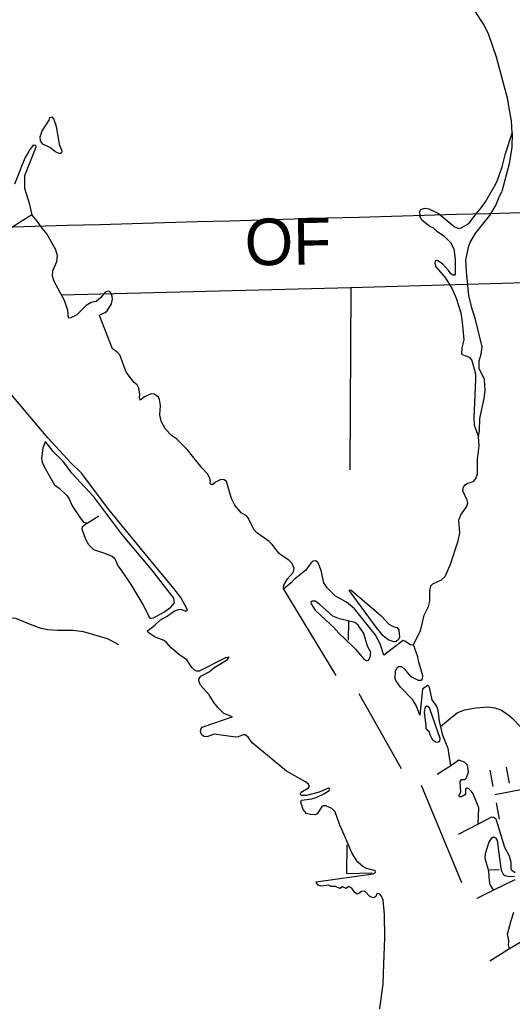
# Model space of a CAD drawing. Extents: x -19 to 366, y -4 to 359.
# Drawn here: x 161.496 to 162.341, y 181.843 to 183.524 of the extents above; entities that cross this region are included whole.
import ezdxf

# ---------------------------------------------------------------- set-up
doc = ezdxf.new("R2010")
doc.units = 0
for name, color, linetype in [('Level 29', 7, 'Continuous'), ('Level 32', 7, 'Continuous'), ('Level 35', 7, 'Continuous'), ('Level 5', 7, 'Continuous'), ('Level 60', 7, 'Continuous'), ('Level 63', 7, 'Continuous'), ('Level 9', 7, 'Continuous')]:
    doc.layers.add(name, color=color, linetype=linetype)

msp = doc.modelspace()

# ---------------------------------------------------------------- linework, layer by layer
at = {"layer": 'Level 29'}
for p, q in [((162.3365, 182.2163), (162.331, 182.2442)), ((162.3086, 182.2109), (162.3031, 182.2388)), ((162.3194, 182.1551), (162.314, 182.183))]:
    msp.add_line(p, q, dxfattribs=at)
msp.add_lwpolyline([(162.3113, 182.197), (162.4572, 182.2254)], dxfattribs=at)
at = {"layer": 'Level 32'}
for points in [[(161.6517, 182.4615), (161.647, 182.4639), (161.6234, 182.4707), (161.6062, 182.4759), (161.5878, 182.4779), (161.5616, 182.4782), (161.545, 182.4795), (161.5336, 182.4814), (161.5105, 182.4899), (161.4897, 182.4989), (161.4662, 182.5005), (161.4312, 182.5069), (161.4132, 182.5007), (161.4015, 182.4912), (161.3914, 182.4846), (161.3789, 182.4831), (161.3685, 182.4873), (161.3642, 182.4881)], [(161.6667, 182.4537), (161.6517, 182.4615)]]:
    msp.add_lwpolyline(points, dxfattribs=at)
at = {"layer": 'Level 35'}
for points in [[(162.3408, 183.3299), (162.3398, 183.3511), (162.3357, 183.3731), (162.3333, 183.3878), (162.3143, 183.4604), (162.3003, 183.4999), (162.292, 183.5167), (162.2735, 183.5455), (162.2422, 183.5821), (162.2374, 183.5869)], [(161.5629, 183.3183), (161.5644, 183.3111), (161.5686, 183.3), (161.5681, 183.2964), (161.5653, 183.2948), (161.5581, 183.2983), (161.5482, 183.3057), (161.536, 183.3109), (161.5324, 183.3171), (161.5319, 183.3235), (161.5351, 183.3342), (161.5419, 183.3445), (161.5472, 183.3524), (161.5484, 183.3568), (161.5516, 183.3582), (161.5547, 183.3546), (161.558, 183.3456), (161.5588, 183.3414)], [(161.5588, 183.3414), (161.5629, 183.3183)], [(162.3129, 183.2434), (162.316, 183.2494), (162.3237, 183.2722), (162.3298, 183.2949), (162.3408, 183.3299), (162.3405, 183.3063), (162.3359, 183.2777), (162.3234, 183.2298)], [(162.2484, 183.1666), (162.2538, 183.1678), (162.2667, 183.1755), (162.279, 183.1921), (162.2879, 183.202), (162.295, 183.2124), (162.3129, 183.2434)], [(162.3135, 183.2075), (162.3175, 183.218), (162.3234, 183.2298)], [(162.2484, 183.1666), (162.2414, 183.1697), (162.2142, 183.1924), (162.1986, 183.1997), (162.1904, 183.2011), (162.184, 183.1988), (162.1823, 183.1953), (162.1826, 183.1868), (162.1855, 183.1819), (162.2006, 183.1703), (162.2054, 183.168), (162.2111, 183.1628), (162.2241, 183.1536), (162.2354, 183.1429), (162.2412, 183.1317), (162.2433, 183.1139), (162.2434, 183.0883), (162.2419, 183.0867), (162.2392, 183.0867), (162.236, 183.0893), (162.2319, 183.0948), (162.2216, 183.1063), (162.2124, 183.1121), (162.2088, 183.1111), (162.2083, 183.1075), (162.2103, 183.101), (162.2258, 183.083), (162.2382, 183.0631), (162.2448, 183.0471), (162.253, 183.0223), (162.2554, 183.0065), (162.2582, 182.9758), (162.2544, 182.9621)], [(162.2617, 183.1126), (162.2664, 183.1368), (162.2695, 183.1438), (162.2784, 183.1595), (162.3024, 183.189), (162.3135, 183.2075)], [(162.2544, 182.9621), (162.2539, 182.9518), (162.2553, 182.9507), (162.2676, 182.9465), (162.2719, 182.9408), (162.2782, 182.9179), (162.2781, 182.9082), (162.275, 182.8423), (162.2759, 182.8297), (162.2833, 182.8101), (162.2851, 182.8209), (162.2858, 182.8412), (162.2932, 182.8757), (162.2946, 182.8896), (162.2937, 182.9078), (162.2845, 182.9269), (162.2846, 182.94), (162.2877, 182.9516), (162.2896, 182.9642), (162.2777, 183.0132), (162.2726, 183.0285), (162.2669, 183.0518), (162.2625, 183.0928), (162.2617, 183.1126)], [(162.1711, 182.4531), (162.1839, 182.4777), (162.1901, 182.5045), (162.1975, 182.5194), (162.1999, 182.5282), (162.1997, 182.5456), (162.2015, 182.5544), (162.2051, 182.558), (162.22, 182.5646), (162.2262, 182.5706), (162.2354, 182.5918), (162.2481, 182.6318), (162.2511, 182.6453), (162.2494, 182.6669), (162.2527, 182.6764), (162.2634, 182.6904), (162.265, 182.6965), (162.2638, 182.7014), (162.2564, 182.7171), (162.2575, 182.7236), (162.2601, 182.7274), (162.2646, 182.7303), (162.2696, 182.7317), (162.2754, 182.734), (162.2788, 182.7384), (162.2817, 182.7464), (162.2813, 182.7715), (162.2842, 182.7947), (162.2833, 182.8101)], [(162.1232, 182.4959), (162.1294, 182.4891), (162.137, 182.4852), (162.1437, 182.483), (162.1468, 182.4785), (162.1478, 182.4669), (162.1462, 182.4629), (162.142, 182.4594), (162.1379, 182.4586), (162.1282, 182.4623), (162.1196, 182.4691), (162.108, 182.4836), (162.0703, 182.5354), (162.0619, 182.546), (162.0622, 182.5479), (162.0647, 182.5469), (162.1031, 182.5145)], [(162.1031, 182.5145), (162.1162, 182.5034), (162.1232, 182.4959)], [(162.2181, 182.3134), (162.2316, 182.3249), (162.2465, 182.3368), (162.2593, 182.3421), (162.2788, 182.3459), (162.2991, 182.3474), (162.311, 182.3455), (162.3215, 182.3421), (162.3331, 182.3347), (162.3404, 182.3285), (162.3571, 182.3114)]]:
    msp.add_lwpolyline(points, dxfattribs=at)
at = {"layer": 'Level 5'}
for points in [[(162.0646, 183.0656), (162.0624, 182.7533)], [(162.0601, 182.4943), (162.0598, 182.4618)], [(162.0574, 182.111), (162.057, 182.062)], [(162.057, 182.062), (162.1012, 182.0632)], [(162.302, 182.0684), (162.3184, 182.0688)]]:
    msp.add_lwpolyline(points, dxfattribs=at)
at = {"layer": 'Level 60'}
for points in [[(168.7902, 2.2442), (168.5607, 10.8615), (168.3304, 19.479), (168.0993, 28.0965), (167.8673, 36.7142), (167.6346, 45.3321), (167.4011, 53.95), (167.1668, 62.5681), (166.9316, 71.1863), (166.6957, 79.8047), (166.459, 88.4232), (166.2215, 97.0418), (165.9832, 105.6605), (165.7441, 114.2794), (165.5043, 122.8984), (165.2636, 131.5176), (165.0221, 140.1368), (164.7799, 148.7563), (164.5369, 157.3758), (164.2931, 165.9955), (164.0485, 174.6153), (163.8031, 183.2352), (163.5569, 191.8553), (163.31, 200.4755), (163.0623, 209.0959), (162.8138, 217.7164), (162.5645, 226.337), (162.3145, 234.9577), (162.0637, 243.5786), (161.8121, 252.1997), (161.5597, 260.8208), (161.3066, 269.4421), (161.0527, 278.0636), (160.798, 286.6851), (160.5426, 295.3068), (160.2864, 303.9287), (160.0294, 312.5507), (159.7717, 321.1728), (159.5132, 329.7951), (159.2539, 338.4175), (158.9939, 347.04)], [(0, 180.8999), (7.1228, 180.9044), (14.2457, 180.9176), (21.3685, 180.9397), (28.4912, 180.9706), (35.614, 181.0103), (42.7366, 181.0589), (49.8592, 181.1163), (56.9818, 181.1825), (64.1042, 181.2575), (71.2266, 181.3414), (78.3488, 181.4341), (85.4709, 181.5357), (92.5929, 181.646), (99.7147, 181.7652), (106.8364, 181.8933), (113.9579, 182.0301), (121.0793, 182.1758), (128.2005, 182.3303), (135.3214, 182.4936), (142.4422, 182.6658), (149.5627, 182.8468), (156.683, 183.0366), (163.8031, 183.2352), (170.9229, 183.4427), (178.0425, 183.659), (185.1617, 183.8841), (192.2807, 184.1181), (199.3994, 184.3608), (206.5178, 184.6124), (213.6359, 184.8728), (220.7537, 185.1421), (227.8711, 185.4201), (234.9881, 185.707), (242.1048, 186.0027), (249.2212, 186.3073), (256.3371, 186.6206), (263.4526, 186.9428), (270.5678, 187.2738), (277.6825, 187.6136), (284.7968, 187.9622), (291.9107, 188.3197), (299.0241, 188.6859), (306.1371, 189.061), (313.2495, 189.4449), (320.3615, 189.8377), (327.4731, 190.2392), (334.5841, 190.6495), (341.6946, 191.0687)], [(0, 172.2839), (7.1335, 172.2883), (14.267, 172.3015), (21.4005, 172.3236), (28.5339, 172.3544), (35.6673, 172.3941), (42.8006, 172.4426), (49.9339, 172.4999), (57.0671, 172.566), (64.2002, 172.6409), (71.3332, 172.7246), (78.4661, 172.8172), (85.5989, 172.9186), (92.7315, 173.0287), (99.8641, 173.1477), (106.9964, 173.2755), (114.1286, 173.4122), (121.2606, 173.5576), (128.3925, 173.7119), (135.5241, 173.8749), (142.6555, 174.0468), (149.7867, 174.2275), (156.9177, 174.417), (164.0485, 174.6153), (171.179, 174.8224), (178.3092, 175.0383), (185.4392, 175.2631), (192.5688, 175.4966), (199.6982, 175.739), (206.8273, 175.9902), (213.9561, 176.2502), (221.0845, 176.5189), (228.2126, 176.7965), (235.3404, 177.083), (242.4677, 177.3782), (249.5948, 177.6822), (256.7214, 177.995), (263.8476, 178.3167), (270.9735, 178.6471), (278.0989, 178.9863), (285.2239, 179.3344), (292.3485, 179.6912), (299.4726, 180.0569), (306.5963, 180.4314), (313.7195, 180.8146), (320.8422, 181.2067), (327.9644, 181.6076), (335.0862, 182.0172), (342.2074, 182.4357)]]:
    msp.add_spline(points, degree=3, dxfattribs=at)
at = {"layer": 'Level 63'}
msp.add_lwpolyline([(161.5681, 183.0533), (162.0646, 183.0656), (163.0394, 183.0934), (163.0399, 183.076), (164.177, 183.0988), (164.7144, 183.1117)], dxfattribs=at)
at = {"layer": 'Level 9'}
for points in [[(161.5109, 183.2959), (161.5129, 183.2996), (161.5206, 183.3102), (161.5235, 183.3097), (161.5243, 183.3063), (161.5047, 183.2572), (161.5048, 183.236), (161.5128, 183.2103), (161.5173, 183.1902)], [(161.4884, 183.2432), (161.506, 183.2875), (161.5109, 183.2959)], [(161.661, 182.9571), (161.6559, 182.9604), (161.6336, 183.0176), (161.6351, 183.0195), (161.6433, 183.0226), (161.6465, 183.0259), (161.6539, 183.0379), (161.6559, 183.0455), (161.6543, 183.0535), (161.6518, 183.058), (161.6486, 183.0593), (161.6433, 183.0575), (161.6354, 183.0487), (161.6277, 183.0418), (161.6192, 183.0398), (161.6105, 183.0346), (161.5946, 183.0189), (161.5844, 183.0137), (161.5804, 183.013), (161.5789, 183.0265), (161.5736, 183.0434), (161.5555, 183.0758), (161.5529, 183.0849), (161.5534, 183.0942), (161.5602, 183.1099), (161.5613, 183.1203), (161.5577, 183.1311), (161.543, 183.1578), (161.5334, 183.1696), (161.5255, 183.1811), (161.5173, 183.1902), (161.474, 183.1626)], [(161.9408, 182.6106), (161.9292, 182.6252), (161.9241, 182.6304), (161.9025, 182.6458), (161.8982, 182.6512), (161.8884, 182.6711), (161.8855, 182.6745), (161.8765, 182.6799), (161.8652, 182.6929), (161.8596, 182.7044), (161.8509, 182.7334), (161.8471, 182.7364), (161.8416, 182.7369), (161.8325, 182.7322), (161.8278, 182.7282), (161.8242, 182.728), (161.8229, 182.7306), (161.8238, 182.7341), (161.822, 182.7401), (161.8186, 182.7463), (161.8093, 182.7561), (161.7838, 182.7882), (161.7656, 182.8062), (161.7568, 182.812), (161.7463, 182.8227), (161.7393, 182.8367), (161.7369, 182.8475), (161.7382, 182.8635), (161.7362, 182.8735), (161.7343, 182.8775), (161.7272, 182.8829), (161.7221, 182.8836), (161.7108, 182.8784), (161.7031, 182.8726), (161.7019, 182.877), (161.7024, 182.8825), (161.7006, 182.8933), (161.6982, 182.8988), (161.6927, 182.9029), (161.6792, 182.9204), (161.6683, 182.9503), (161.6633, 182.9556), (161.661, 182.9571)], [(161.8494, 182.431), (161.804, 182.4085), (161.8, 182.4085), (161.7973, 182.4098), (161.7919, 182.4147), (161.7831, 182.4277), (161.7686, 182.4378), (161.7563, 182.4485), (161.7483, 182.4577), (161.7442, 182.4609), (161.7286, 182.4667), (161.717, 182.4749), (161.7158, 182.4777), (161.7284, 182.487), (161.7382, 182.4962), (161.7493, 182.5026), (161.7617, 182.5116), (161.7691, 182.5142), (161.7729, 182.5146), (161.7807, 182.5112), (161.7841, 182.5134), (161.7728, 182.5347), (161.7611, 182.5503), (161.7168, 182.6031), (161.6488, 182.6858), (161.603, 182.7468), (161.5842, 182.7654), (161.5449, 182.8082), (161.4708, 182.8952)], [(161.7081, 182.5215), (161.7161, 182.5062), (161.7186, 182.5007), (161.7211, 182.4994), (161.7258, 182.5), (161.7435, 182.5093), (161.7556, 182.5182), (161.7618, 182.5257), (161.7611, 182.5336), (161.723, 182.5821), (161.6958, 182.6146), (161.6716, 182.6431), (161.6239, 182.7068), (161.5857, 182.7478), (161.5717, 182.767), (161.5538, 182.7847), (161.5421, 182.8002), (161.54, 182.8013), (161.5363, 182.7902), (161.5341, 182.7727), (161.5349, 182.7667), (161.5405, 182.7555), (161.5564, 182.7276), (161.5642, 182.7219), (161.5774, 182.7092)], [(161.5774, 182.7092), (161.5813, 182.7037), (161.5865, 182.6918), (161.6, 182.6708), (161.6061, 182.6635), (161.6122, 182.662), (161.6038, 182.6553), (161.6029, 182.6523), (161.6091, 182.6345), (161.6143, 182.6256), (161.6229, 182.6171), (161.6405, 182.6109), (161.6553, 182.6055), (161.6597, 182.6016), (161.665, 182.5891), (161.6705, 182.5813)], [(161.6122, 182.662), (161.632, 182.6744)], [(162.1694, 182.3983), (162.1799, 182.3929), (162.1854, 182.3932), (162.1873, 182.3955), (162.1878, 182.4006), (162.1803, 182.426), (162.1793, 182.4332), (162.1746, 182.4455), (162.173, 182.4514), (162.1711, 182.4531), (162.1665, 182.4536), (162.157, 182.4598), (162.154, 182.4609), (162.121, 182.4357), (162.1146, 182.4553), (162.1059, 182.471), (162.0819, 182.5012), (162.0705, 182.5151), (162.0568, 182.5265), (162.0379, 182.537), (162.0237, 182.5513), (162.0183, 182.56), (162.0135, 182.5806), (162.0084, 182.5942), (162.0046, 182.5976), (161.9997, 182.597), (161.9959, 182.5933), (161.987, 182.5815), (161.9674, 182.5657), (161.962, 182.56), (161.9486, 182.549), (161.9495, 182.5557), (161.9555, 182.5665), (161.9654, 182.5777), (161.9672, 182.5841), (161.9635, 182.5928), (161.958, 182.5985), (161.945, 182.6069), (161.9408, 182.6106)], [(161.6705, 182.5813), (161.6881, 182.5551), (161.7081, 182.5215)], [(161.9486, 182.549), (162.0388, 182.4008)], [(162.067, 182.4511), (162.0726, 182.4464), (162.0864, 182.4288), (162.0919, 182.4262), (162.0948, 182.427), (162.0976, 182.432), (162.0984, 182.4402), (162.093, 182.4513), (162.0869, 182.4727), (162.0769, 182.4872), (162.071, 182.4917), (162.0447, 182.4979), (162.0333, 182.5029), (162.0109, 182.5225), (162.0029, 182.5283), (161.9983, 182.5286), (161.9957, 182.5274), (161.9963, 182.5238), (162.0034, 182.5129), (162.0295, 182.4883), (162.0348, 182.484)], [(162.0348, 182.484), (162.044, 182.4738), (162.067, 182.4511)], [(161.9782, 182.197), (161.9778, 182.1991), (161.9791, 182.2014), (161.9915, 182.2084), (161.9932, 182.211), (161.9918, 182.215), (161.9865, 182.2191), (161.954, 182.2372), (161.8953, 182.2858), (161.8884, 182.2956), (161.883, 182.2996), (161.8798, 182.2995), (161.8711, 182.2958), (161.8668, 182.2952), (161.8301, 182.3006), (161.819, 182.2966), (161.816, 182.2959), (161.812, 182.2966), (161.8083, 182.3), (161.8064, 182.3049), (161.8077, 182.3104), (161.8092, 182.3123), (161.8311, 182.3197), (161.8573, 182.3289), (161.8617, 182.3303), (161.8468, 182.3362), (161.8371, 182.3454), (161.8297, 182.3545), (161.8215, 182.3677), (161.8067, 182.3844), (161.8038, 182.3916), (161.8041, 182.3958), (161.8069, 182.3998), (161.8212, 182.4074), (161.8295, 182.4143), (161.853, 182.4286), (161.8555, 182.4322), (161.8494, 182.431)], [(162.2541, 182.193), (162.251, 182.1929), (162.2495, 182.1946), (162.253, 182.2011), (162.2526, 182.21), (162.2519, 182.2197), (162.2543, 182.2226), (162.2598, 182.2228), (162.2624, 182.2257), (162.2659, 182.2356), (162.2641, 182.2472), (162.2593, 182.2523), (162.2498, 182.256), (162.2359, 182.2463), (162.231, 182.2757), (162.2219, 182.2984), (162.2165, 182.3229), (162.214, 182.3416), (162.2113, 182.3488), (162.2038, 182.3594), (162.2, 182.3783), (162.198, 182.3827), (162.1957, 182.384), (162.1871, 182.3778), (162.1824, 182.333), (162.177, 182.3483), (162.1708, 182.3591), (162.1497, 182.3809), (162.1414, 182.3924), (162.1402, 182.3958), (162.1409, 182.4085), (162.1431, 182.4138), (162.1459, 182.4167), (162.151, 182.4162), (162.1562, 182.4121), (162.1648, 182.4015), (162.1694, 182.3983)], [(162.078, 182.3699), (162.1504, 182.2417)], [(162.1967, 182.3065), (162.1935, 182.3105), (162.1934, 182.3148), (162.1907, 182.3384), (162.1923, 182.3471), (162.1944, 182.349), (162.1963, 182.3485), (162.1992, 182.3447), (162.2168, 182.2934), (162.2163, 182.2881), (162.2131, 182.2864), (162.2095, 182.2869), (162.2051, 182.2903)], [(162.2051, 182.2903), (162.2004, 182.2993), (162.1988, 182.3048), (162.1967, 182.3065)], [(162.2359, 182.2463), (162.2121, 182.2317)], [(162.036, 182.0394), (162.0307, 182.0397), (162.0261, 182.0416), (162.0132, 182.0403), (162.0081, 182.0416), (162.0052, 182.0456), (162.0048, 182.0473), (162.1025, 182.061), (162.1066, 182.0633), (162.1062, 182.0669), (162.1022, 182.0678), (162.0914, 182.0705), (162.0849, 182.0737), (162.0755, 182.0816), (162.0663, 182.0973), (162.0536, 182.1271), (162.0455, 182.1449), (162.0375, 182.1674), (162.0315, 182.1731), (162.0212, 182.1777), (162.0167, 182.1775), (162.0142, 182.1757), (162.0066, 182.1643), (162.0032, 182.1621), (161.995, 182.1628), (161.9884, 182.1648), (161.9824, 182.1716), (161.9785, 182.1843), (161.9798, 182.1875), (161.9972, 182.1896), (162.0048, 182.1922), (162.0193, 182.199), (162.0272, 182.2038), (162.0281, 182.2063), (162.0274, 182.2078), (162.0258, 182.2083), (162.0102, 182.2011), (161.9884, 182.1952), (161.9799, 182.1955), (161.9782, 182.197)], [(162.185, 182.2132), (162.2541, 182.0465)], [(162.3463, 182.0628), (162.3404, 182.067), (162.339, 182.069), (162.3393, 182.0808), (162.3365, 182.0918), (162.3284, 182.1063), (162.3133, 182.1548), (162.3087, 182.1578), (162.3058, 182.1582), (162.2828, 182.1462), (162.2837, 182.1745), (162.2739, 182.1983), (162.2712, 182.2024), (162.2666, 182.2069), (162.2638, 182.2082), (162.2608, 182.2065), (162.2607, 182.1983), (162.2597, 182.1964), (162.2541, 182.193)], [(162.2828, 182.1462), (162.2485, 182.1285)], [(162.3457, 182.0509), (162.3091, 182.0334), (162.3035, 182.043), (162.3019, 182.0491), (162.3011, 182.0656), (162.2948, 182.0874), (162.2955, 182.0961), (162.3008, 182.1144), (162.306, 182.1232), (162.3088, 182.1244), (162.3123, 182.1227), (162.315, 182.1182), (162.3195, 182.0878), (162.3222, 182.0677), (162.3258, 182.0606), (162.3283, 182.0587), (162.3367, 182.0567), (162.345, 182.0573)], [(162.1086, 181.7893), (162.1195, 181.8722), (162.1212, 181.907), (162.1228, 181.9508), (162.1222, 181.9915), (162.1198, 182.0163), (162.1167, 182.0233), (162.1138, 182.0265), (162.1112, 182.0278), (162.1089, 182.0269), (162.1073, 182.0223), (162.1039, 182.0203), (162.0995, 182.0214), (162.0963, 182.0233), (162.0893, 182.0306), (162.0872, 182.0318), (162.0827, 182.0308), (162.0782, 182.0273), (162.0752, 182.0263), (162.071, 182.0295), (162.066, 182.0367), (162.0602, 182.0393), (162.0561, 182.036), (162.0498, 182.0388), (162.0457, 182.0361), (162.0381, 182.0394), (162.036, 182.0394)], [(162.3091, 182.0334), (162.2804, 182.0191)], [(162.3898, 181.964), (162.3363, 181.9329), (162.3347, 181.9399), (162.3354, 181.9454), (162.3348, 181.9507), (162.333, 181.9577), (162.339, 181.9811), (162.344, 181.9958)], [(162.3363, 181.9329), (162.3028, 181.9116)]]:
    msp.add_lwpolyline(points, dxfattribs=at)

# ---------------------------------------------------------------- texts
at = {"layer": 'Level 63'}
msp.add_text('OF', height=0.08, rotation=1, dxfattribs=at).set_placement((161.883, 183.1031))

doc.saveas('drawing.dxf')
